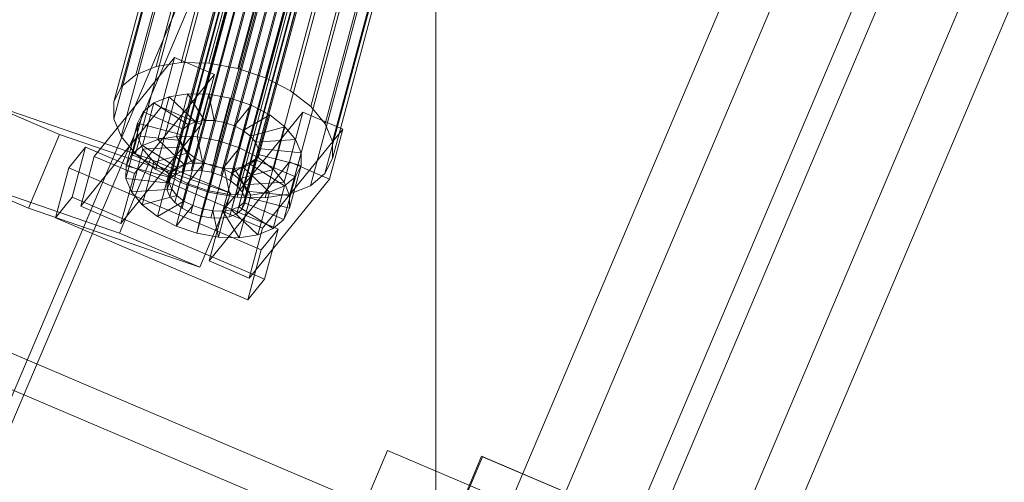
# Model space of a CAD drawing. Header units: millimetres. Extents: x -4738 to 65662, y -68080 to 6847.
# Tile 707 of 1056: x 26831 to 27053, y -22289 to -22185. Entities that reach past the tile are written whole.
import ezdxf

# ---------------------------------------------------------------- set-up
doc = ezdxf.new("R2010")
doc.units = ezdxf.units.MM
doc.layers.add('superior_C09', color=7, linetype='Continuous', lineweight=0)
doc.layers.add('superior_C10', color=7, linetype='Continuous', lineweight=0)

msp = doc.modelspace()

# ---------------------------------------------------------------- linework, layer by layer
at = {"layer": 'superior_C09'}
for p, q in [((26925.067, -21919.422), (26925.067, -22296.034)), ((26925.067, -22297.633), (26925.067, -21921.02))]:
    msp.add_line(p, q, dxfattribs=at)
at = {"layer": 'superior_C10'}
for p, q in [((27159.424, -21492.88), (26827.287, -22275.303)), ((26829.502, -22276.243), (27161.638, -21493.82)), ((26931.823, -22343.924), (27281.402, -21520.413)), ((27264.97, -21532.252), (26928.925, -22323.88)), ((27317.302, -21535.652), (26967.723, -22359.164)), ((27290.283, -21542.998), (26954.239, -22334.625)), ((26958.842, -22336.579), (27294.886, -21544.951)), ((26984.155, -22347.325), (27320.199, -21555.697)), ((27252.934, -22439.693), (26170.763, -21980.314)), ((27262.161, -22443.61), (26179.99, -21984.231)), ((27288.919, -22454.969), (26206.748, -21995.589)), ((27296.301, -22458.102), (26214.129, -21998.723)), ((27249.768, -22446.497), (26202.659, -22002.001)), ((27259.467, -22450.614), (26212.357, -22006.118)), ((26924.13, -22010.727), (26868.006, -22219.167)), ((26926.12, -22010.412), (26869.996, -22218.852)), ((26928.338, -22010.464), (26872.213, -22218.904)), ((26865.228, -22220.79), (26921.352, -22012.35)), ((26922.504, -22011.388), (26866.38, -22219.828)), ((26930.632, -22010.881), (26874.508, -22219.32)), ((26932.847, -22011.632), (26876.723, -22220.072)), ((26934.832, -22012.669), (26878.707, -22221.108)), ((26920.748, -22014.899), (26864.623, -22223.339)), ((26920.753, -22013.548), (26864.629, -22221.987)), ((26916.155, -22014.96), (26867.772, -22194.65)), ((26922.414, -22015.108), (26874.031, -22194.798)), ((26936.45, -22013.919), (26880.326, -22222.358)), ((26910.539, -22015.85), (26862.156, -22195.539)), ((26921.336, -22016.312), (26865.212, -22224.752)), ((26928.889, -22016.283), (26880.506, -22195.973)), ((26937.593, -22015.297), (26881.468, -22223.737)), ((26938.181, -22016.71), (26882.057, -22225.15)), ((26905.95, -22017.716), (26857.567, -22197.405)), ((26922.479, -22017.691), (26866.355, -22226.13)), ((26924.098, -22018.941), (26867.973, -22227.38)), ((26937.577, -22019.259), (26881.453, -22227.699)), ((26938.176, -22018.061), (26882.052, -22226.501)), ((26935.14, -22018.405), (26886.757, -22198.095)), ((26854.316, -22200.12), (26902.699, -22020.431)), ((26926.082, -22019.977), (26869.958, -22228.416)), ((26928.297, -22020.729), (26872.172, -22229.168)), ((26930.591, -22021.145), (26874.467, -22229.585)), ((26932.809, -22021.197), (26876.685, -22229.637)), ((26934.799, -22020.882), (26878.674, -22229.322)), ((26936.425, -22020.221), (26880.301, -22228.661)), ((26940.741, -22021.33), (26892.358, -22201.019)), ((26901.008, -22023.811), (26852.625, -22203.5)), ((26945.309, -22024.857), (26896.926, -22204.546)), ((26900.993, -22027.624), (26852.61, -22207.314)), ((26948.534, -22028.747), (26900.151, -22208.437)), ((26902.654, -22031.612), (26854.271, -22211.302)), ((26950.195, -22032.735), (26901.812, -22212.425)), ((26905.879, -22035.502), (26857.496, -22215.192)), ((26950.18, -22036.549), (26901.797, -22216.238)), ((26910.447, -22039.03), (26862.064, -22218.719)), ((26948.489, -22039.929), (26900.106, -22219.618)), ((26916.047, -22041.954), (26867.664, -22221.644)), ((26945.238, -22042.644), (26896.855, -22222.333)), ((26922.298, -22044.076), (26873.915, -22223.766)), ((26928.774, -22045.251), (26880.391, -22224.941)), ((26935.033, -22045.399), (26886.65, -22225.089)), ((26940.648, -22044.51), (26892.265, -22224.199)), ((26848.24, -22215.794), (26866.281, -22193.543)), ((26866.281, -22193.543), (26863.271, -22204.724)), ((26875.295, -22197.381), (26866.281, -22193.543)), ((26857.567, -22197.405), (26862.156, -22195.539)), ((26862.156, -22195.539), (26867.772, -22194.65)), ((26867.772, -22194.65), (26874.031, -22194.798)), ((26874.031, -22194.798), (26880.506, -22195.973)), ((26880.506, -22195.973), (26886.757, -22198.095)), ((26854.316, -22200.12), (26857.567, -22197.405)), ((26875.295, -22197.381), (26857.254, -22219.632)), ((26872.285, -22208.562), (26875.295, -22197.381)), ((26886.757, -22198.095), (26892.358, -22201.019)), ((26852.625, -22203.5), (26854.316, -22200.12)), ((26892.358, -22201.019), (26896.926, -22204.546)), ((26822.377, -22203.162), (26840.413, -22210.818)), ((26822.377, -22203.162), (26860.891, -22216.396)), ((26865.089, -22202.344), (26861.656, -22203.74)), ((26865.089, -22202.344), (26862.509, -22211.928)), ((26869.29, -22201.679), (26865.089, -22202.344)), ((26871.016, -22207.986), (26865.089, -22202.344)), ((26869.29, -22201.679), (26866.71, -22211.262)), ((26873.006, -22207.671), (26869.29, -22201.679)), ((26873.972, -22201.79), (26869.29, -22201.679)), ((26873.972, -22201.79), (26871.392, -22211.373)), ((26875.224, -22207.723), (26873.972, -22201.79)), ((26878.816, -22202.669), (26873.972, -22201.79)), ((26878.816, -22202.669), (26876.235, -22212.252)), ((26877.518, -22208.14), (26878.816, -22202.669)), ((26883.492, -22204.256), (26878.816, -22202.669)), ((26863.271, -22204.724), (26845.23, -22226.975)), ((26852.61, -22207.314), (26852.625, -22203.5)), ((26861.656, -22203.74), (26859.076, -22213.323)), ((26861.656, -22203.74), (26859.224, -22205.771)), ((26869.39, -22208.647), (26861.656, -22203.74)), ((26863.271, -22204.724), (26872.285, -22208.562)), ((26879.733, -22208.891), (26883.492, -22204.256)), ((26883.492, -22204.256), (26880.911, -22213.839)), ((26887.681, -22206.443), (26883.492, -22204.256)), ((26896.926, -22204.546), (26900.151, -22208.437)), ((26854.271, -22211.302), (26852.61, -22207.314)), ((26856.644, -22215.355), (26859.224, -22205.771)), ((26859.224, -22205.771), (26857.96, -22208.299)), ((26859.224, -22205.771), (26868.238, -22209.609)), ((26870.426, -22217.254), (26873.006, -22207.671)), ((26871.016, -22207.986), (26873.006, -22207.671)), ((26872.643, -22217.307), (26875.224, -22207.723)), ((26873.006, -22207.671), (26875.224, -22207.723)), ((26875.224, -22207.723), (26877.518, -22208.14)), ((26877.085, -22228.076), (26895.126, -22205.825)), ((26881.718, -22209.928), (26887.681, -22206.443)), ((26887.681, -22206.443), (26885.101, -22216.027)), ((26891.098, -22209.082), (26887.681, -22206.443)), ((26895.126, -22205.825), (26892.115, -22217.006)), ((26904.139, -22209.663), (26895.126, -22205.825)), ((26854.244, -22230.813), (26872.285, -22208.562)), ((26857.96, -22208.299), (26855.379, -22217.883)), ((26857.96, -22208.299), (26857.948, -22211.152)), ((26867.639, -22210.807), (26857.96, -22208.299)), ((26868.238, -22209.609), (26865.658, -22219.193)), ((26866.81, -22218.231), (26869.39, -22208.647)), ((26867.639, -22210.807), (26868.238, -22209.609)), ((26868.238, -22209.609), (26869.39, -22208.647)), ((26868.436, -22217.569), (26871.016, -22207.986)), ((26869.39, -22208.647), (26871.016, -22207.986)), ((26874.938, -22217.723), (26877.518, -22208.14)), ((26877.153, -22218.475), (26879.733, -22208.891)), ((26877.518, -22208.14), (26879.733, -22208.891)), ((26879.137, -22219.511), (26881.718, -22209.928)), ((26879.733, -22208.891), (26881.718, -22209.928)), ((26881.718, -22209.928), (26883.336, -22211.178)), ((26883.336, -22211.178), (26891.098, -22209.082)), ((26904.139, -22209.663), (26886.099, -22231.914)), ((26891.098, -22209.082), (26888.518, -22218.665)), ((26893.51, -22211.992), (26891.098, -22209.082)), ((26900.151, -22208.437), (26901.812, -22212.425)), ((26901.129, -22220.844), (26904.139, -22209.663)), ((26840.413, -22210.818), (26833.427, -22227.406)), ((26840.413, -22210.818), (26878.927, -22224.052)), ((26857.496, -22215.192), (26854.271, -22211.302)), ((26857.948, -22211.152), (26855.368, -22220.735)), ((26867.634, -22212.158), (26857.948, -22211.152)), ((26857.948, -22211.152), (26859.191, -22214.135)), ((26859.076, -22213.323), (26862.509, -22211.928)), ((26862.509, -22211.928), (26866.71, -22211.262)), ((26862.509, -22211.928), (26868.436, -22217.569)), ((26865.053, -22221.742), (26867.634, -22212.158)), ((26865.059, -22220.39), (26867.639, -22210.807)), ((26866.71, -22211.262), (26870.426, -22217.254)), ((26866.71, -22211.262), (26871.392, -22211.373)), ((26867.634, -22212.158), (26867.639, -22210.807)), ((26868.222, -22213.571), (26867.634, -22212.158)), ((26871.392, -22211.373), (26872.643, -22217.307)), ((26871.392, -22211.373), (26876.235, -22212.252)), ((26880.756, -22220.761), (26883.336, -22211.178)), ((26883.336, -22211.178), (26884.479, -22212.556)), ((26884.479, -22212.556), (26893.51, -22211.992)), ((26893.51, -22211.992), (26890.93, -22221.576)), ((26894.753, -22214.975), (26893.51, -22211.992)), ((26842.529, -22218.351), (26846.288, -22213.716)), ((26846.288, -22213.716), (26843.277, -22224.896)), ((26889.554, -22232.139), (26846.288, -22213.716)), ((26859.191, -22214.135), (26856.611, -22223.719)), ((26856.644, -22215.355), (26859.076, -22213.323)), ((26859.076, -22213.323), (26866.81, -22218.231)), ((26868.222, -22213.571), (26859.191, -22214.135)), ((26859.191, -22214.135), (26861.603, -22217.045)), ((26865.642, -22223.155), (26868.222, -22213.571)), ((26869.365, -22214.95), (26868.222, -22213.571)), ((26876.235, -22212.252), (26874.938, -22217.723)), ((26876.235, -22212.252), (26880.911, -22213.839)), ((26880.911, -22213.839), (26877.153, -22218.475)), ((26880.911, -22213.839), (26885.101, -22216.027)), ((26881.899, -22222.139), (26884.479, -22212.556)), ((26882.487, -22223.553), (26885.068, -22213.969)), ((26884.479, -22212.556), (26885.068, -22213.969)), ((26885.068, -22213.969), (26885.062, -22215.32)), ((26885.068, -22213.969), (26894.753, -22214.975)), ((26901.812, -22212.425), (26901.797, -22216.238)), ((26845.23, -22226.975), (26848.24, -22215.794)), ((26848.24, -22215.794), (26857.254, -22219.632)), ((26860.891, -22216.396), (26853.905, -22232.983)), ((26855.379, -22217.883), (26856.644, -22215.355)), ((26865.658, -22219.193), (26856.644, -22215.355)), ((26862.064, -22218.719), (26857.496, -22215.192)), ((26878.927, -22224.052), (26860.891, -22216.396)), ((26869.365, -22214.95), (26861.603, -22217.045)), ((26870.984, -22216.199), (26865.02, -22219.684)), ((26866.785, -22224.533), (26869.365, -22214.95)), ((26868.403, -22225.783), (26870.984, -22216.199)), ((26870.984, -22216.199), (26869.365, -22214.95)), ((26872.968, -22217.236), (26870.984, -22216.199)), ((26885.101, -22216.027), (26879.137, -22219.511)), ((26881.883, -22226.101), (26884.463, -22216.518)), ((26882.482, -22224.904), (26885.062, -22215.32)), ((26884.463, -22216.518), (26883.311, -22217.48)), ((26885.062, -22215.32), (26884.463, -22216.518)), ((26884.463, -22216.518), (26893.477, -22220.356)), ((26885.062, -22215.32), (26894.742, -22217.828)), ((26885.101, -22216.027), (26888.518, -22218.665)), ((26894.753, -22214.975), (26892.173, -22224.559)), ((26894.742, -22217.828), (26894.753, -22214.975)), ((26901.797, -22216.238), (26900.106, -22219.618)), ((26839.519, -22229.532), (26842.529, -22218.351)), ((26842.529, -22218.351), (26885.796, -22236.774)), ((26855.368, -22220.735), (26855.379, -22217.883)), ((26855.379, -22217.883), (26865.059, -22220.39)), ((26861.603, -22217.045), (26859.023, -22226.629)), ((26861.603, -22217.045), (26865.02, -22219.684)), ((26867.664, -22221.644), (26862.064, -22218.719)), ((26866.81, -22218.231), (26865.658, -22219.193)), ((26868.436, -22217.569), (26866.81, -22218.231)), ((26868.006, -22219.167), (26869.996, -22218.852)), ((26870.426, -22217.254), (26868.436, -22217.569)), ((26872.968, -22217.236), (26869.21, -22221.871)), ((26869.996, -22218.852), (26872.213, -22218.904)), ((26870.388, -22226.819), (26872.968, -22217.236)), ((26872.643, -22217.307), (26870.426, -22217.254)), ((26872.603, -22227.571), (26875.183, -22217.988)), ((26874.938, -22217.723), (26872.643, -22217.307)), ((26875.183, -22217.988), (26872.968, -22217.236)), ((26875.183, -22217.988), (26873.886, -22223.459)), ((26892.115, -22217.006), (26874.074, -22239.257)), ((26874.897, -22227.987), (26877.477, -22218.404)), ((26877.153, -22218.475), (26874.938, -22217.723)), ((26877.477, -22218.404), (26875.183, -22217.988)), ((26877.115, -22228.04), (26879.695, -22218.456)), ((26879.137, -22219.511), (26877.153, -22218.475)), ((26879.695, -22218.456), (26877.477, -22218.404)), ((26877.477, -22218.404), (26878.729, -22224.338)), ((26879.105, -22227.725), (26881.685, -22218.141)), ((26881.685, -22218.141), (26879.695, -22218.456)), ((26879.695, -22218.456), (26883.411, -22224.448)), ((26880.731, -22227.063), (26883.311, -22217.48)), ((26888.518, -22218.665), (26880.756, -22220.761)), ((26883.311, -22217.48), (26881.685, -22218.141)), ((26881.685, -22218.141), (26887.612, -22223.783)), ((26883.311, -22217.48), (26891.045, -22222.387)), ((26888.518, -22218.665), (26890.93, -22221.576)), ((26892.115, -22217.006), (26901.129, -22220.844)), ((26894.742, -22217.828), (26892.161, -22227.411)), ((26893.477, -22220.356), (26894.742, -22217.828)), ((26833.427, -22227.406), (26815.391, -22219.749)), ((26853.905, -22232.983), (26815.391, -22219.749)), ((26857.254, -22219.632), (26854.244, -22230.813)), ((26856.611, -22223.719), (26855.368, -22220.735)), ((26855.368, -22220.735), (26865.053, -22221.742)), ((26865.02, -22219.684), (26862.44, -22229.267)), ((26864.629, -22221.987), (26865.228, -22220.79)), ((26865.02, -22219.684), (26869.21, -22221.871)), ((26865.059, -22220.39), (26865.053, -22221.742)), ((26865.658, -22219.193), (26865.059, -22220.39)), ((26865.228, -22220.79), (26866.38, -22219.828)), ((26866.38, -22219.828), (26868.006, -22219.167)), ((26872.213, -22218.904), (26874.508, -22219.32)), ((26874.508, -22219.32), (26876.723, -22220.072)), ((26876.723, -22220.072), (26878.707, -22221.108)), ((26880.756, -22220.761), (26879.137, -22219.511)), ((26881.899, -22222.139), (26880.756, -22220.761)), ((26883.088, -22243.095), (26901.129, -22220.844)), ((26893.477, -22220.356), (26890.897, -22229.939)), ((26891.045, -22222.387), (26893.477, -22220.356)), ((26900.106, -22219.618), (26896.855, -22222.333)), ((26856.611, -22223.719), (26865.642, -22223.155)), ((26864.623, -22223.339), (26864.629, -22221.987)), ((26865.053, -22221.742), (26865.642, -22223.155)), ((26865.642, -22223.155), (26866.785, -22224.533)), ((26869.21, -22221.871), (26866.629, -22231.455)), ((26873.915, -22223.766), (26867.664, -22221.644)), ((26869.21, -22221.871), (26873.886, -22223.459)), ((26878.707, -22221.108), (26880.326, -22222.358)), ((26880.326, -22222.358), (26881.468, -22223.737)), ((26890.93, -22221.576), (26881.899, -22222.139)), ((26882.487, -22223.553), (26881.899, -22222.139)), ((26887.612, -22223.783), (26891.045, -22222.387)), ((26891.045, -22222.387), (26888.465, -22231.971)), ((26890.93, -22221.576), (26892.173, -22224.559)), ((26896.855, -22222.333), (26892.265, -22224.199)), ((26843.277, -22224.896), (26839.519, -22229.532)), ((26843.277, -22224.896), (26886.544, -22243.319)), ((26859.023, -22226.629), (26856.611, -22223.719)), ((26859.023, -22226.629), (26866.785, -22224.533)), ((26865.212, -22224.752), (26864.623, -22223.339)), ((26866.355, -22226.13), (26865.212, -22224.752)), ((26866.785, -22224.533), (26868.403, -22225.783)), ((26873.886, -22223.459), (26871.305, -22233.042)), ((26871.941, -22240.639), (26878.927, -22224.052)), ((26873.886, -22223.459), (26878.729, -22224.338)), ((26880.391, -22224.941), (26873.915, -22223.766)), ((26878.729, -22224.338), (26876.149, -22233.921)), ((26878.729, -22224.338), (26883.411, -22224.448)), ((26886.65, -22225.089), (26880.391, -22224.941)), ((26883.411, -22224.448), (26880.831, -22234.032)), ((26881.468, -22223.737), (26882.057, -22225.15)), ((26881.883, -22226.101), (26882.482, -22224.904)), ((26882.057, -22225.15), (26882.052, -22226.501)), ((26882.482, -22224.904), (26882.487, -22223.553)), ((26892.161, -22227.411), (26882.482, -22224.904)), ((26892.173, -22224.559), (26882.487, -22223.553)), ((26883.411, -22224.448), (26887.612, -22223.783)), ((26887.612, -22223.783), (26885.032, -22233.366)), ((26892.265, -22224.199), (26886.65, -22225.089)), ((26892.173, -22224.559), (26892.161, -22227.411)), ((26833.427, -22227.406), (26871.941, -22240.639)), ((26854.244, -22230.813), (26845.23, -22226.975)), ((26862.44, -22229.267), (26859.023, -22226.629)), ((26862.44, -22229.267), (26868.403, -22225.783)), ((26867.973, -22227.38), (26866.355, -22226.13)), ((26866.629, -22231.455), (26870.388, -22226.819)), ((26869.958, -22228.416), (26867.973, -22227.38)), ((26868.403, -22225.783), (26870.388, -22226.819)), ((26870.388, -22226.819), (26872.603, -22227.571)), ((26871.305, -22233.042), (26872.603, -22227.571)), ((26872.603, -22227.571), (26874.897, -22227.987)), ((26877.115, -22228.04), (26879.105, -22227.725)), ((26879.105, -22227.725), (26880.731, -22227.063)), ((26885.032, -22233.366), (26879.105, -22227.725)), ((26881.453, -22227.699), (26880.301, -22228.661)), ((26880.731, -22227.063), (26881.883, -22226.101)), ((26888.465, -22231.971), (26880.731, -22227.063)), ((26882.052, -22226.501), (26881.453, -22227.699)), ((26890.897, -22229.939), (26881.883, -22226.101)), ((26892.161, -22227.411), (26890.897, -22229.939)), ((26882.785, -22247.955), (26839.519, -22229.532)), ((26866.629, -22231.455), (26862.44, -22229.267)), ((26872.172, -22229.168), (26869.958, -22228.416)), ((26874.467, -22229.585), (26872.172, -22229.168)), ((26874.074, -22239.257), (26877.085, -22228.076)), ((26876.685, -22229.637), (26874.467, -22229.585)), ((26876.149, -22233.921), (26874.897, -22227.987)), ((26874.897, -22227.987), (26877.115, -22228.04)), ((26878.674, -22229.322), (26876.685, -22229.637)), ((26877.085, -22228.076), (26886.099, -22231.914)), ((26880.831, -22234.032), (26877.115, -22228.04)), ((26880.301, -22228.661), (26878.674, -22229.322)), ((26890.897, -22229.939), (26888.465, -22231.971)), ((26871.305, -22233.042), (26866.629, -22231.455)), ((26886.099, -22231.914), (26883.088, -22243.095)), ((26888.465, -22231.971), (26885.032, -22233.366)), ((26889.554, -22232.139), (26885.796, -22236.774)), ((26886.544, -22243.319), (26889.554, -22232.139)), ((26853.905, -22232.983), (26871.941, -22240.639)), ((26876.149, -22233.921), (26871.305, -22233.042)), ((26880.831, -22234.032), (26876.149, -22233.921)), ((26885.032, -22233.366), (26880.831, -22234.032)), ((26885.796, -22236.774), (26882.785, -22247.955)), ((26883.088, -22243.095), (26874.074, -22239.257)), ((26882.785, -22247.955), (26886.544, -22243.319)), ((26867.291, -22392.296), (26914.181, -22281.837)), ((26914.181, -22281.837), (27024.641, -22328.727)), ((26904.09, -22356.792), (26935.35, -22283.152)), ((26904.275, -22356.87), (26935.535, -22283.231)), ((26935.35, -22283.152), (27008.99, -22314.412)), ((26935.535, -22283.231), (27009.175, -22314.49))]:
    msp.add_line(p, q, dxfattribs=at)

doc.saveas('drawing.dxf')
